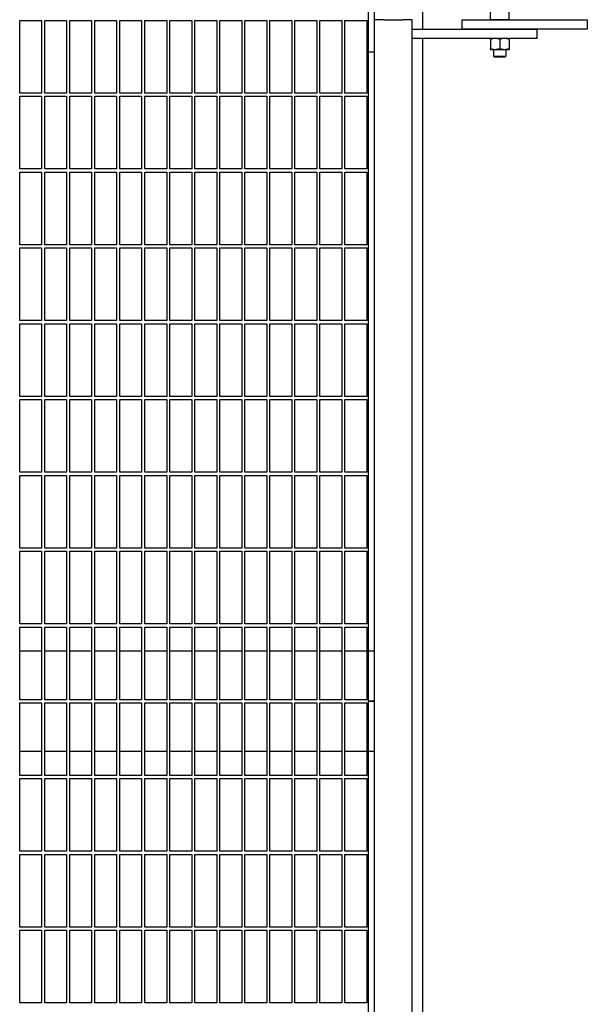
# Model space of a CAD drawing. Header units: inches. Extents: x 5 to 1128, y -85 to 748.
# Tile 677 of 689: x 796 to 818, y 594 to 633. Entities that reach past the tile are written whole.
import ezdxf

# ---------------------------------------------------------------- set-up
doc = ezdxf.new("R2010")
doc.units = ezdxf.units.IN
doc.header["$LTSCALE"] = 32
doc.header["$MEASUREMENT"] = 0
doc.layers.add('Visible (ANSI)', color=7, linetype='Continuous', lineweight=30)

msp = doc.modelspace()

# ---------------------------------------------------------------- linework, layer by layer
at = {"layer": 'Visible (ANSI)'}
for p, q in [((811.78063, 632.98478), (811.78063, 636.35978)), ((809.61063, 632.0653), (809.61063, 636.0653)), ((809.86063, 633.35978), (809.86063, 634.5653)), ((814.48563, 633.35978), (814.48563, 633.69029)), ((815.23563, 633.35978), (815.23563, 633.69029)), ((795.67313, 630.42228), (795.67313, 633.32853)), ((795.67313, 633.32853), (796.54813, 633.32853)), ((796.54813, 633.32853), (796.54813, 630.42228)), ((796.67313, 630.42228), (796.67313, 633.32853)), ((796.67313, 633.32853), (797.54813, 633.32853)), ((797.54813, 633.32853), (797.54813, 630.42228)), ((797.67313, 630.42228), (797.67313, 633.32853)), ((797.67313, 633.32853), (798.54813, 633.32853)), ((798.54813, 633.32853), (798.54813, 630.42228)), ((798.67313, 630.42228), (798.67313, 633.32853)), ((798.67313, 633.32853), (799.54813, 633.32853)), ((799.54813, 633.32853), (799.54813, 630.42228)), ((799.67313, 630.42228), (799.67313, 633.32853)), ((799.67313, 633.32853), (800.54813, 633.32853)), ((800.54813, 633.32853), (800.54813, 630.42228)), ((800.67313, 630.42228), (800.67313, 633.32853)), ((800.67313, 633.32853), (801.54813, 633.32853)), ((801.54813, 633.32853), (801.54813, 630.42228)), ((801.67313, 630.42228), (801.67313, 633.32853)), ((801.67313, 633.32853), (802.54813, 633.32853)), ((802.54813, 633.32853), (802.54813, 630.42228)), ((802.67313, 630.42228), (802.67313, 633.32853)), ((802.67313, 633.32853), (803.54813, 633.32853)), ((803.54813, 633.32853), (803.54813, 630.42228)), ((803.67313, 630.42228), (803.67313, 633.32853)), ((803.67313, 633.32853), (804.54813, 633.32853)), ((804.54813, 633.32853), (804.54813, 630.42228)), ((804.67313, 630.42228), (804.67313, 633.32853)), ((804.67313, 633.32853), (805.54813, 633.32853)), ((805.54813, 633.32853), (805.54813, 630.42228)), ((805.67313, 630.42228), (805.67313, 633.32853)), ((805.67313, 633.32853), (806.54813, 633.32853)), ((806.54813, 633.32853), (806.54813, 630.42228)), ((806.67313, 630.42228), (806.67313, 633.32853)), ((806.67313, 633.32853), (807.54813, 633.32853)), ((807.54813, 633.32853), (807.54813, 630.42228)), ((807.67313, 630.42228), (807.67313, 633.32853)), ((807.67313, 633.32853), (808.54813, 633.32853)), ((808.54813, 633.32853), (808.54813, 630.42228)), ((808.67313, 630.42228), (808.67313, 633.32853)), ((808.67313, 633.32853), (809.54813, 633.32853)), ((809.54813, 633.32853), (809.54813, 630.42228)), ((809.86063, 554.85978), (809.86063, 633.35978)), ((810.23563, 633.35978), (809.86063, 633.35978)), ((810.23563, 633.35978), (810.98563, 633.35978)), ((811.36063, 633.35978), (810.98563, 633.35978)), ((811.36063, 632.98478), (811.36063, 633.35978)), ((813.36063, 633.35978), (818.36063, 633.35978)), ((813.36063, 632.98478), (813.36063, 633.35978)), ((814.67313, 633.35978), (814.48563, 633.35978)), ((814.48563, 633.35978), (814.48563, 633.35978)), ((814.86063, 633.35978), (814.67313, 633.35978)), ((815.04813, 633.35978), (814.86063, 633.35978)), ((815.23563, 633.35978), (815.04813, 633.35978)), ((815.23563, 633.35978), (815.23563, 633.35978)), ((818.36063, 633.35978), (818.36063, 632.98478)), ((811.36063, 632.98478), (816.36063, 632.98478)), ((811.36063, 632.60978), (811.36063, 632.98478)), ((818.36063, 632.98478), (813.36063, 632.98478)), ((816.36063, 632.60978), (816.36063, 632.98478)), ((816.36063, 632.60978), (811.36063, 632.60978)), ((811.36063, 554.85978), (811.36063, 632.60978)), ((811.78063, 554.85978), (811.78063, 632.60978)), ((814.48563, 632.57629), (814.48563, 632.20527)), ((814.86063, 632.57629), (814.86063, 632.20527)), ((815.23563, 632.57629), (815.23563, 632.20527)), ((809.61063, 555.10978), (809.61063, 632.0653)), ((809.86063, 632.0653), (809.61063, 632.0653)), ((814.48563, 632.17178), (814.67313, 632.17178)), ((814.61063, 632.17178), (814.61063, 631.90555)), ((814.61063, 631.90555), (815.11063, 631.90555)), ((814.65782, 631.85978), (814.61063, 631.90555)), ((815.06344, 631.85978), (814.65782, 631.85978)), ((814.67313, 632.17178), (815.04813, 632.17178)), ((815.04813, 632.17178), (815.23563, 632.17178)), ((815.06344, 631.85978), (815.11063, 631.90555)), ((815.11063, 632.17178), (815.11063, 631.90555)), ((796.54813, 630.42228), (795.67313, 630.42228)), ((795.67313, 627.39103), (795.67313, 630.29728)), ((795.67313, 630.29728), (796.54813, 630.29728)), ((796.54813, 630.29728), (796.54813, 627.39103)), ((797.54813, 630.42228), (796.67313, 630.42228)), ((796.67313, 627.39103), (796.67313, 630.29728)), ((796.67313, 630.29728), (797.54813, 630.29728)), ((797.54813, 630.29728), (797.54813, 627.39103)), ((798.54813, 630.42228), (797.67313, 630.42228)), ((797.67313, 627.39103), (797.67313, 630.29728)), ((797.67313, 630.29728), (798.54813, 630.29728)), ((798.54813, 630.29728), (798.54813, 627.39103)), ((799.54813, 630.42228), (798.67313, 630.42228)), ((798.67313, 627.39103), (798.67313, 630.29728)), ((798.67313, 630.29728), (799.54813, 630.29728)), ((799.54813, 630.29728), (799.54813, 627.39103)), ((800.54813, 630.42228), (799.67313, 630.42228)), ((799.67313, 627.39103), (799.67313, 630.29728)), ((799.67313, 630.29728), (800.54813, 630.29728)), ((800.54813, 630.29728), (800.54813, 627.39103)), ((801.54813, 630.42228), (800.67313, 630.42228)), ((800.67313, 627.39103), (800.67313, 630.29728)), ((800.67313, 630.29728), (801.54813, 630.29728)), ((801.54813, 630.29728), (801.54813, 627.39103)), ((802.54813, 630.42228), (801.67313, 630.42228)), ((801.67313, 627.39103), (801.67313, 630.29728)), ((801.67313, 630.29728), (802.54813, 630.29728)), ((802.54813, 630.29728), (802.54813, 627.39103)), ((803.54813, 630.42228), (802.67313, 630.42228)), ((802.67313, 627.39103), (802.67313, 630.29728)), ((802.67313, 630.29728), (803.54813, 630.29728)), ((803.54813, 630.29728), (803.54813, 627.39103)), ((804.54813, 630.42228), (803.67313, 630.42228)), ((803.67313, 627.39103), (803.67313, 630.29728)), ((803.67313, 630.29728), (804.54813, 630.29728)), ((804.54813, 630.29728), (804.54813, 627.39103)), ((805.54813, 630.42228), (804.67313, 630.42228)), ((804.67313, 627.39103), (804.67313, 630.29728)), ((804.67313, 630.29728), (805.54813, 630.29728)), ((805.54813, 630.29728), (805.54813, 627.39103)), ((806.54813, 630.42228), (805.67313, 630.42228)), ((805.67313, 627.39103), (805.67313, 630.29728)), ((805.67313, 630.29728), (806.54813, 630.29728)), ((806.54813, 630.29728), (806.54813, 627.39103)), ((807.54813, 630.42228), (806.67313, 630.42228)), ((806.67313, 627.39103), (806.67313, 630.29728)), ((806.67313, 630.29728), (807.54813, 630.29728)), ((807.54813, 630.29728), (807.54813, 627.39103)), ((808.54813, 630.42228), (807.67313, 630.42228)), ((807.67313, 627.39103), (807.67313, 630.29728)), ((807.67313, 630.29728), (808.54813, 630.29728)), ((808.54813, 630.29728), (808.54813, 627.39103)), ((809.54813, 630.42228), (808.67313, 630.42228)), ((808.67313, 627.39103), (808.67313, 630.29728)), ((808.67313, 630.29728), (809.54813, 630.29728)), ((809.54813, 630.29728), (809.54813, 627.39103)), ((796.54813, 627.39103), (795.67313, 627.39103)), ((795.67313, 624.35978), (795.67313, 627.26603)), ((795.67313, 627.26603), (796.54813, 627.26603)), ((796.54813, 627.26603), (796.54813, 624.35978)), ((797.54813, 627.39103), (796.67313, 627.39103)), ((796.67313, 624.35978), (796.67313, 627.26603)), ((796.67313, 627.26603), (797.54813, 627.26603)), ((797.54813, 627.26603), (797.54813, 624.35978)), ((798.54813, 627.39103), (797.67313, 627.39103)), ((797.67313, 624.35978), (797.67313, 627.26603)), ((797.67313, 627.26603), (798.54813, 627.26603)), ((798.54813, 627.26603), (798.54813, 624.35978)), ((799.54813, 627.39103), (798.67313, 627.39103)), ((798.67313, 624.35978), (798.67313, 627.26603)), ((798.67313, 627.26603), (799.54813, 627.26603)), ((799.54813, 627.26603), (799.54813, 624.35978)), ((800.54813, 627.39103), (799.67313, 627.39103)), ((799.67313, 624.35978), (799.67313, 627.26603)), ((799.67313, 627.26603), (800.54813, 627.26603)), ((800.54813, 627.26603), (800.54813, 624.35978)), ((801.54813, 627.39103), (800.67313, 627.39103)), ((800.67313, 624.35978), (800.67313, 627.26603)), ((800.67313, 627.26603), (801.54813, 627.26603)), ((801.54813, 627.26603), (801.54813, 624.35978)), ((802.54813, 627.39103), (801.67313, 627.39103)), ((801.67313, 624.35978), (801.67313, 627.26603)), ((801.67313, 627.26603), (802.54813, 627.26603)), ((802.54813, 627.26603), (802.54813, 624.35978)), ((803.54813, 627.39103), (802.67313, 627.39103)), ((802.67313, 624.35978), (802.67313, 627.26603)), ((802.67313, 627.26603), (803.54813, 627.26603)), ((803.54813, 627.26603), (803.54813, 624.35978)), ((804.54813, 627.39103), (803.67313, 627.39103)), ((803.67313, 624.35978), (803.67313, 627.26603)), ((803.67313, 627.26603), (804.54813, 627.26603)), ((804.54813, 627.26603), (804.54813, 624.35978)), ((805.54813, 627.39103), (804.67313, 627.39103)), ((804.67313, 624.35978), (804.67313, 627.26603)), ((804.67313, 627.26603), (805.54813, 627.26603)), ((805.54813, 627.26603), (805.54813, 624.35978)), ((806.54813, 627.39103), (805.67313, 627.39103)), ((805.67313, 624.35978), (805.67313, 627.26603)), ((805.67313, 627.26603), (806.54813, 627.26603)), ((806.54813, 627.26603), (806.54813, 624.35978)), ((807.54813, 627.39103), (806.67313, 627.39103)), ((806.67313, 624.35978), (806.67313, 627.26603)), ((806.67313, 627.26603), (807.54813, 627.26603)), ((807.54813, 627.26603), (807.54813, 624.35978)), ((808.54813, 627.39103), (807.67313, 627.39103)), ((807.67313, 624.35978), (807.67313, 627.26603)), ((807.67313, 627.26603), (808.54813, 627.26603)), ((808.54813, 627.26603), (808.54813, 624.35978)), ((809.54813, 627.39103), (808.67313, 627.39103)), ((808.67313, 624.35978), (808.67313, 627.26603)), ((808.67313, 627.26603), (809.54813, 627.26603)), ((809.54813, 627.26603), (809.54813, 624.35978)), ((796.54813, 624.35978), (795.67313, 624.35978)), ((797.54813, 624.35978), (796.67313, 624.35978)), ((798.54813, 624.35978), (797.67313, 624.35978)), ((799.54813, 624.35978), (798.67313, 624.35978)), ((800.54813, 624.35978), (799.67313, 624.35978)), ((801.54813, 624.35978), (800.67313, 624.35978)), ((802.54813, 624.35978), (801.67313, 624.35978)), ((803.54813, 624.35978), (802.67313, 624.35978)), ((804.54813, 624.35978), (803.67313, 624.35978)), ((805.54813, 624.35978), (804.67313, 624.35978)), ((806.54813, 624.35978), (805.67313, 624.35978)), ((807.54813, 624.35978), (806.67313, 624.35978)), ((808.54813, 624.35978), (807.67313, 624.35978)), ((809.54813, 624.35978), (808.67313, 624.35978)), ((795.67313, 621.32853), (795.67313, 624.23478)), ((795.67313, 624.23478), (796.54813, 624.23478)), ((796.54813, 624.23478), (796.54813, 621.32853)), ((796.67313, 621.32853), (796.67313, 624.23478)), ((796.67313, 624.23478), (797.54813, 624.23478)), ((797.54813, 624.23478), (797.54813, 621.32853)), ((797.67313, 621.32853), (797.67313, 624.23478)), ((797.67313, 624.23478), (798.54813, 624.23478)), ((798.54813, 624.23478), (798.54813, 621.32853)), ((798.67313, 621.32853), (798.67313, 624.23478)), ((798.67313, 624.23478), (799.54813, 624.23478)), ((799.54813, 624.23478), (799.54813, 621.32853)), ((799.67313, 621.32853), (799.67313, 624.23478)), ((799.67313, 624.23478), (800.54813, 624.23478)), ((800.54813, 624.23478), (800.54813, 621.32853)), ((800.67313, 621.32853), (800.67313, 624.23478)), ((800.67313, 624.23478), (801.54813, 624.23478)), ((801.54813, 624.23478), (801.54813, 621.32853)), ((801.67313, 621.32853), (801.67313, 624.23478)), ((801.67313, 624.23478), (802.54813, 624.23478)), ((802.54813, 624.23478), (802.54813, 621.32853)), ((802.67313, 621.32853), (802.67313, 624.23478)), ((802.67313, 624.23478), (803.54813, 624.23478)), ((803.54813, 624.23478), (803.54813, 621.32853)), ((803.67313, 621.32853), (803.67313, 624.23478)), ((803.67313, 624.23478), (804.54813, 624.23478)), ((804.54813, 624.23478), (804.54813, 621.32853)), ((804.67313, 621.32853), (804.67313, 624.23478)), ((804.67313, 624.23478), (805.54813, 624.23478)), ((805.54813, 624.23478), (805.54813, 621.32853)), ((805.67313, 621.32853), (805.67313, 624.23478)), ((805.67313, 624.23478), (806.54813, 624.23478)), ((806.54813, 624.23478), (806.54813, 621.32853)), ((806.67313, 621.32853), (806.67313, 624.23478)), ((806.67313, 624.23478), (807.54813, 624.23478)), ((807.54813, 624.23478), (807.54813, 621.32853)), ((807.67313, 621.32853), (807.67313, 624.23478)), ((807.67313, 624.23478), (808.54813, 624.23478)), ((808.54813, 624.23478), (808.54813, 621.32853)), ((808.67313, 621.32853), (808.67313, 624.23478)), ((808.67313, 624.23478), (809.54813, 624.23478)), ((809.54813, 624.23478), (809.54813, 621.32853)), ((796.54813, 621.32853), (795.67313, 621.32853)), ((795.67313, 618.29728), (795.67313, 621.20353)), ((795.67313, 621.20353), (796.54813, 621.20353)), ((796.54813, 621.20353), (796.54813, 618.29728)), ((797.54813, 621.32853), (796.67313, 621.32853)), ((796.67313, 618.29728), (796.67313, 621.20353)), ((796.67313, 621.20353), (797.54813, 621.20353)), ((797.54813, 621.20353), (797.54813, 618.29728)), ((798.54813, 621.32853), (797.67313, 621.32853)), ((797.67313, 618.29728), (797.67313, 621.20353)), ((797.67313, 621.20353), (798.54813, 621.20353)), ((798.54813, 621.20353), (798.54813, 618.29728)), ((799.54813, 621.32853), (798.67313, 621.32853)), ((798.67313, 618.29728), (798.67313, 621.20353)), ((798.67313, 621.20353), (799.54813, 621.20353)), ((799.54813, 621.20353), (799.54813, 618.29728)), ((800.54813, 621.32853), (799.67313, 621.32853)), ((799.67313, 618.29728), (799.67313, 621.20353)), ((799.67313, 621.20353), (800.54813, 621.20353)), ((800.54813, 621.20353), (800.54813, 618.29728)), ((801.54813, 621.32853), (800.67313, 621.32853)), ((800.67313, 618.29728), (800.67313, 621.20353)), ((800.67313, 621.20353), (801.54813, 621.20353)), ((801.54813, 621.20353), (801.54813, 618.29728)), ((802.54813, 621.32853), (801.67313, 621.32853)), ((801.67313, 618.29728), (801.67313, 621.20353)), ((801.67313, 621.20353), (802.54813, 621.20353)), ((802.54813, 621.20353), (802.54813, 618.29728)), ((803.54813, 621.32853), (802.67313, 621.32853)), ((802.67313, 618.29728), (802.67313, 621.20353)), ((802.67313, 621.20353), (803.54813, 621.20353)), ((803.54813, 621.20353), (803.54813, 618.29728)), ((804.54813, 621.32853), (803.67313, 621.32853)), ((803.67313, 618.29728), (803.67313, 621.20353)), ((803.67313, 621.20353), (804.54813, 621.20353)), ((804.54813, 621.20353), (804.54813, 618.29728)), ((805.54813, 621.32853), (804.67313, 621.32853)), ((804.67313, 618.29728), (804.67313, 621.20353)), ((804.67313, 621.20353), (805.54813, 621.20353)), ((805.54813, 621.20353), (805.54813, 618.29728)), ((806.54813, 621.32853), (805.67313, 621.32853)), ((805.67313, 618.29728), (805.67313, 621.20353)), ((805.67313, 621.20353), (806.54813, 621.20353)), ((806.54813, 621.20353), (806.54813, 618.29728)), ((807.54813, 621.32853), (806.67313, 621.32853)), ((806.67313, 618.29728), (806.67313, 621.20353)), ((806.67313, 621.20353), (807.54813, 621.20353)), ((807.54813, 621.20353), (807.54813, 618.29728)), ((808.54813, 621.32853), (807.67313, 621.32853)), ((807.67313, 618.29728), (807.67313, 621.20353)), ((807.67313, 621.20353), (808.54813, 621.20353)), ((808.54813, 621.20353), (808.54813, 618.29728)), ((809.54813, 621.32853), (808.67313, 621.32853)), ((808.67313, 618.29728), (808.67313, 621.20353)), ((808.67313, 621.20353), (809.54813, 621.20353)), ((809.54813, 621.20353), (809.54813, 618.29728)), ((796.54813, 618.29728), (795.67313, 618.29728)), ((795.67313, 615.26603), (795.67313, 618.17228)), ((795.67313, 618.17228), (796.54813, 618.17228)), ((796.54813, 618.17228), (796.54813, 615.26603)), ((797.54813, 618.29728), (796.67313, 618.29728)), ((796.67313, 615.26603), (796.67313, 618.17228)), ((796.67313, 618.17228), (797.54813, 618.17228)), ((797.54813, 618.17228), (797.54813, 615.26603)), ((798.54813, 618.29728), (797.67313, 618.29728)), ((797.67313, 615.26603), (797.67313, 618.17228)), ((797.67313, 618.17228), (798.54813, 618.17228)), ((798.54813, 618.17228), (798.54813, 615.26603)), ((799.54813, 618.29728), (798.67313, 618.29728)), ((798.67313, 615.26603), (798.67313, 618.17228)), ((798.67313, 618.17228), (799.54813, 618.17228)), ((799.54813, 618.17228), (799.54813, 615.26603)), ((800.54813, 618.29728), (799.67313, 618.29728)), ((799.67313, 615.26603), (799.67313, 618.17228)), ((799.67313, 618.17228), (800.54813, 618.17228)), ((800.54813, 618.17228), (800.54813, 615.26603)), ((801.54813, 618.29728), (800.67313, 618.29728)), ((800.67313, 615.26603), (800.67313, 618.17228)), ((800.67313, 618.17228), (801.54813, 618.17228)), ((801.54813, 618.17228), (801.54813, 615.26603)), ((802.54813, 618.29728), (801.67313, 618.29728)), ((801.67313, 615.26603), (801.67313, 618.17228)), ((801.67313, 618.17228), (802.54813, 618.17228)), ((802.54813, 618.17228), (802.54813, 615.26603)), ((803.54813, 618.29728), (802.67313, 618.29728)), ((802.67313, 615.26603), (802.67313, 618.17228)), ((802.67313, 618.17228), (803.54813, 618.17228)), ((803.54813, 618.17228), (803.54813, 615.26603)), ((804.54813, 618.29728), (803.67313, 618.29728)), ((803.67313, 615.26603), (803.67313, 618.17228)), ((803.67313, 618.17228), (804.54813, 618.17228)), ((804.54813, 618.17228), (804.54813, 615.26603)), ((805.54813, 618.29728), (804.67313, 618.29728)), ((804.67313, 615.26603), (804.67313, 618.17228)), ((804.67313, 618.17228), (805.54813, 618.17228)), ((805.54813, 618.17228), (805.54813, 615.26603)), ((806.54813, 618.29728), (805.67313, 618.29728)), ((805.67313, 615.26603), (805.67313, 618.17228)), ((805.67313, 618.17228), (806.54813, 618.17228)), ((806.54813, 618.17228), (806.54813, 615.26603)), ((807.54813, 618.29728), (806.67313, 618.29728)), ((806.67313, 615.26603), (806.67313, 618.17228)), ((806.67313, 618.17228), (807.54813, 618.17228)), ((807.54813, 618.17228), (807.54813, 615.26603)), ((808.54813, 618.29728), (807.67313, 618.29728)), ((807.67313, 615.26603), (807.67313, 618.17228)), ((807.67313, 618.17228), (808.54813, 618.17228)), ((808.54813, 618.17228), (808.54813, 615.26603)), ((809.54813, 618.29728), (808.67313, 618.29728)), ((808.67313, 615.26603), (808.67313, 618.17228)), ((808.67313, 618.17228), (809.54813, 618.17228)), ((809.54813, 618.17228), (809.54813, 615.26603)), ((796.54813, 615.26603), (795.67313, 615.26603)), ((795.67313, 612.23478), (795.67313, 615.14103)), ((795.67313, 615.14103), (796.54813, 615.14103)), ((796.54813, 615.14103), (796.54813, 612.23478)), ((797.54813, 615.26603), (796.67313, 615.26603)), ((796.67313, 612.23478), (796.67313, 615.14103)), ((796.67313, 615.14103), (797.54813, 615.14103)), ((797.54813, 615.14103), (797.54813, 612.23478)), ((798.54813, 615.26603), (797.67313, 615.26603)), ((797.67313, 612.23478), (797.67313, 615.14103)), ((797.67313, 615.14103), (798.54813, 615.14103)), ((798.54813, 615.14103), (798.54813, 612.23478)), ((799.54813, 615.26603), (798.67313, 615.26603)), ((798.67313, 612.23478), (798.67313, 615.14103)), ((798.67313, 615.14103), (799.54813, 615.14103)), ((799.54813, 615.14103), (799.54813, 612.23478)), ((800.54813, 615.26603), (799.67313, 615.26603)), ((799.67313, 612.23478), (799.67313, 615.14103)), ((799.67313, 615.14103), (800.54813, 615.14103)), ((800.54813, 615.14103), (800.54813, 612.23478)), ((801.54813, 615.26603), (800.67313, 615.26603)), ((800.67313, 612.23478), (800.67313, 615.14103)), ((800.67313, 615.14103), (801.54813, 615.14103)), ((801.54813, 615.14103), (801.54813, 612.23478)), ((802.54813, 615.26603), (801.67313, 615.26603)), ((801.67313, 612.23478), (801.67313, 615.14103)), ((801.67313, 615.14103), (802.54813, 615.14103)), ((802.54813, 615.14103), (802.54813, 612.23478)), ((803.54813, 615.26603), (802.67313, 615.26603)), ((802.67313, 612.23478), (802.67313, 615.14103)), ((802.67313, 615.14103), (803.54813, 615.14103)), ((803.54813, 615.14103), (803.54813, 612.23478)), ((804.54813, 615.26603), (803.67313, 615.26603)), ((803.67313, 612.23478), (803.67313, 615.14103)), ((803.67313, 615.14103), (804.54813, 615.14103)), ((804.54813, 615.14103), (804.54813, 612.23478)), ((805.54813, 615.26603), (804.67313, 615.26603)), ((804.67313, 612.23478), (804.67313, 615.14103)), ((804.67313, 615.14103), (805.54813, 615.14103)), ((805.54813, 615.14103), (805.54813, 612.23478)), ((806.54813, 615.26603), (805.67313, 615.26603)), ((805.67313, 612.23478), (805.67313, 615.14103)), ((805.67313, 615.14103), (806.54813, 615.14103)), ((806.54813, 615.14103), (806.54813, 612.23478)), ((807.54813, 615.26603), (806.67313, 615.26603)), ((806.67313, 612.23478), (806.67313, 615.14103)), ((806.67313, 615.14103), (807.54813, 615.14103)), ((807.54813, 615.14103), (807.54813, 612.23478)), ((808.54813, 615.26603), (807.67313, 615.26603)), ((807.67313, 612.23478), (807.67313, 615.14103)), ((807.67313, 615.14103), (808.54813, 615.14103)), ((808.54813, 615.14103), (808.54813, 612.23478)), ((809.54813, 615.26603), (808.67313, 615.26603)), ((808.67313, 612.23478), (808.67313, 615.14103)), ((808.67313, 615.14103), (809.54813, 615.14103)), ((809.54813, 615.14103), (809.54813, 612.23478)), ((796.54813, 612.23478), (795.67313, 612.23478)), ((797.54813, 612.23478), (796.67313, 612.23478)), ((798.54813, 612.23478), (797.67313, 612.23478)), ((799.54813, 612.23478), (798.67313, 612.23478)), ((800.54813, 612.23478), (799.67313, 612.23478)), ((801.54813, 612.23478), (800.67313, 612.23478)), ((802.54813, 612.23478), (801.67313, 612.23478)), ((803.54813, 612.23478), (802.67313, 612.23478)), ((804.54813, 612.23478), (803.67313, 612.23478)), ((805.54813, 612.23478), (804.67313, 612.23478)), ((806.54813, 612.23478), (805.67313, 612.23478)), ((807.54813, 612.23478), (806.67313, 612.23478)), ((808.54813, 612.23478), (807.67313, 612.23478)), ((809.54813, 612.23478), (808.67313, 612.23478)), ((795.67313, 609.20353), (795.67313, 612.10978)), ((795.67313, 612.10978), (796.54813, 612.10978)), ((796.54813, 612.10978), (796.54813, 609.20353)), ((796.67313, 609.20353), (796.67313, 612.10978)), ((796.67313, 612.10978), (797.54813, 612.10978)), ((797.54813, 612.10978), (797.54813, 609.20353)), ((797.67313, 609.20353), (797.67313, 612.10978)), ((797.67313, 612.10978), (798.54813, 612.10978)), ((798.54813, 612.10978), (798.54813, 609.20353)), ((798.67313, 609.20353), (798.67313, 612.10978)), ((798.67313, 612.10978), (799.54813, 612.10978)), ((799.54813, 612.10978), (799.54813, 609.20353)), ((799.67313, 609.20353), (799.67313, 612.10978)), ((799.67313, 612.10978), (800.54813, 612.10978)), ((800.54813, 612.10978), (800.54813, 609.20353)), ((800.67313, 609.20353), (800.67313, 612.10978)), ((800.67313, 612.10978), (801.54813, 612.10978)), ((801.54813, 612.10978), (801.54813, 609.20353)), ((801.67313, 609.20353), (801.67313, 612.10978)), ((801.67313, 612.10978), (802.54813, 612.10978)), ((802.54813, 612.10978), (802.54813, 609.20353)), ((802.67313, 609.20353), (802.67313, 612.10978)), ((802.67313, 612.10978), (803.54813, 612.10978)), ((803.54813, 612.10978), (803.54813, 609.20353)), ((803.67313, 609.20353), (803.67313, 612.10978)), ((803.67313, 612.10978), (804.54813, 612.10978)), ((804.54813, 612.10978), (804.54813, 609.20353)), ((804.67313, 609.20353), (804.67313, 612.10978)), ((804.67313, 612.10978), (805.54813, 612.10978)), ((805.54813, 612.10978), (805.54813, 609.20353)), ((805.67313, 609.20353), (805.67313, 612.10978)), ((805.67313, 612.10978), (806.54813, 612.10978)), ((806.54813, 612.10978), (806.54813, 609.20353)), ((806.67313, 609.20353), (806.67313, 612.10978)), ((806.67313, 612.10978), (807.54813, 612.10978)), ((807.54813, 612.10978), (807.54813, 609.20353)), ((807.67313, 609.20353), (807.67313, 612.10978)), ((807.67313, 612.10978), (808.54813, 612.10978)), ((808.54813, 612.10978), (808.54813, 609.20353)), ((808.67313, 609.20353), (808.67313, 612.10978)), ((808.67313, 612.10978), (809.54813, 612.10978)), ((809.54813, 612.10978), (809.54813, 609.20353)), ((796.54813, 609.20353), (795.67313, 609.20353)), ((795.67313, 606.17228), (795.67313, 609.07853)), ((795.67313, 609.07853), (796.54813, 609.07853)), ((796.54813, 609.07853), (796.54813, 606.17228)), ((797.54813, 609.20353), (796.67313, 609.20353)), ((796.67313, 606.17228), (796.67313, 609.07853)), ((796.67313, 609.07853), (797.54813, 609.07853)), ((797.54813, 609.07853), (797.54813, 606.17228)), ((798.54813, 609.20353), (797.67313, 609.20353)), ((797.67313, 606.17228), (797.67313, 609.07853)), ((797.67313, 609.07853), (798.54813, 609.07853)), ((798.54813, 609.07853), (798.54813, 606.17228)), ((799.54813, 609.20353), (798.67313, 609.20353)), ((798.67313, 606.17228), (798.67313, 609.07853)), ((798.67313, 609.07853), (799.54813, 609.07853)), ((799.54813, 609.07853), (799.54813, 606.17228)), ((800.54813, 609.20353), (799.67313, 609.20353)), ((799.67313, 606.17228), (799.67313, 609.07853)), ((799.67313, 609.07853), (800.54813, 609.07853)), ((800.54813, 609.07853), (800.54813, 606.17228)), ((801.54813, 609.20353), (800.67313, 609.20353)), ((800.67313, 606.17228), (800.67313, 609.07853)), ((800.67313, 609.07853), (801.54813, 609.07853)), ((801.54813, 609.07853), (801.54813, 606.17228)), ((802.54813, 609.20353), (801.67313, 609.20353)), ((801.67313, 606.17228), (801.67313, 609.07853)), ((801.67313, 609.07853), (802.54813, 609.07853)), ((802.54813, 609.07853), (802.54813, 606.17228)), ((803.54813, 609.20353), (802.67313, 609.20353)), ((802.67313, 606.17228), (802.67313, 609.07853)), ((802.67313, 609.07853), (803.54813, 609.07853)), ((803.54813, 609.07853), (803.54813, 606.17228)), ((804.54813, 609.20353), (803.67313, 609.20353)), ((803.67313, 606.17228), (803.67313, 609.07853)), ((803.67313, 609.07853), (804.54813, 609.07853)), ((804.54813, 609.07853), (804.54813, 606.17228)), ((805.54813, 609.20353), (804.67313, 609.20353)), ((804.67313, 606.17228), (804.67313, 609.07853)), ((804.67313, 609.07853), (805.54813, 609.07853)), ((805.54813, 609.07853), (805.54813, 606.17228)), ((806.54813, 609.20353), (805.67313, 609.20353)), ((805.67313, 606.17228), (805.67313, 609.07853)), ((805.67313, 609.07853), (806.54813, 609.07853)), ((806.54813, 609.07853), (806.54813, 606.17228)), ((807.54813, 609.20353), (806.67313, 609.20353)), ((806.67313, 606.17228), (806.67313, 609.07853)), ((806.67313, 609.07853), (807.54813, 609.07853)), ((807.54813, 609.07853), (807.54813, 606.17228)), ((808.54813, 609.20353), (807.67313, 609.20353)), ((807.67313, 606.17228), (807.67313, 609.07853)), ((807.67313, 609.07853), (808.54813, 609.07853)), ((808.54813, 609.07853), (808.54813, 606.17228)), ((809.54813, 609.20353), (808.67313, 609.20353)), ((808.67313, 606.17228), (808.67313, 609.07853)), ((808.67313, 609.07853), (809.54813, 609.07853)), ((809.54813, 609.07853), (809.54813, 606.17228)), ((796.54813, 608.10978), (795.67313, 608.10978)), ((797.54813, 608.10978), (796.67313, 608.10978)), ((798.54813, 608.10978), (797.67313, 608.10978)), ((799.54813, 608.10978), (798.67313, 608.10978)), ((800.54813, 608.10978), (799.67313, 608.10978)), ((801.54813, 608.10978), (800.67313, 608.10978)), ((802.54813, 608.10978), (801.67313, 608.10978)), ((803.54813, 608.10978), (802.67313, 608.10978)), ((804.54813, 608.10978), (803.67313, 608.10978)), ((805.54813, 608.10978), (804.67313, 608.10978)), ((806.54813, 608.10978), (805.67313, 608.10978)), ((807.54813, 608.10978), (806.67313, 608.10978)), ((808.54813, 608.10978), (807.67313, 608.10978)), ((809.54813, 608.10978), (808.67313, 608.10978)), ((809.86063, 608.10978), (809.61063, 608.10978)), ((796.54813, 606.17228), (795.67313, 606.17228)), ((795.67313, 603.14103), (795.67313, 606.04728)), ((795.67313, 606.04728), (796.54813, 606.04728)), ((796.54813, 606.04728), (796.54813, 603.14103)), ((797.54813, 606.17228), (796.67313, 606.17228)), ((796.67313, 603.14103), (796.67313, 606.04728)), ((796.67313, 606.04728), (797.54813, 606.04728)), ((797.54813, 606.04728), (797.54813, 603.14103)), ((798.54813, 606.17228), (797.67313, 606.17228)), ((797.67313, 603.14103), (797.67313, 606.04728)), ((797.67313, 606.04728), (798.54813, 606.04728)), ((798.54813, 606.04728), (798.54813, 603.14103)), ((799.54813, 606.17228), (798.67313, 606.17228)), ((798.67313, 603.14103), (798.67313, 606.04728)), ((798.67313, 606.04728), (799.54813, 606.04728)), ((799.54813, 606.04728), (799.54813, 603.14103)), ((800.54813, 606.17228), (799.67313, 606.17228)), ((799.67313, 603.14103), (799.67313, 606.04728)), ((799.67313, 606.04728), (800.54813, 606.04728)), ((800.54813, 606.04728), (800.54813, 603.14103)), ((801.54813, 606.17228), (800.67313, 606.17228)), ((800.67313, 603.14103), (800.67313, 606.04728)), ((800.67313, 606.04728), (801.54813, 606.04728)), ((801.54813, 606.04728), (801.54813, 603.14103)), ((802.54813, 606.17228), (801.67313, 606.17228)), ((801.67313, 603.14103), (801.67313, 606.04728)), ((801.67313, 606.04728), (802.54813, 606.04728)), ((802.54813, 606.04728), (802.54813, 603.14103)), ((803.54813, 606.17228), (802.67313, 606.17228)), ((802.67313, 603.14103), (802.67313, 606.04728)), ((802.67313, 606.04728), (803.54813, 606.04728)), ((803.54813, 606.04728), (803.54813, 603.14103)), ((804.54813, 606.17228), (803.67313, 606.17228)), ((803.67313, 603.14103), (803.67313, 606.04728)), ((803.67313, 606.04728), (804.54813, 606.04728)), ((804.54813, 606.04728), (804.54813, 603.14103)), ((805.54813, 606.17228), (804.67313, 606.17228)), ((804.67313, 603.14103), (804.67313, 606.04728)), ((804.67313, 606.04728), (805.54813, 606.04728)), ((805.54813, 606.04728), (805.54813, 603.14103)), ((806.54813, 606.17228), (805.67313, 606.17228)), ((805.67313, 603.14103), (805.67313, 606.04728)), ((805.67313, 606.04728), (806.54813, 606.04728)), ((806.54813, 606.04728), (806.54813, 603.14103)), ((807.54813, 606.17228), (806.67313, 606.17228)), ((806.67313, 603.14103), (806.67313, 606.04728)), ((806.67313, 606.04728), (807.54813, 606.04728)), ((807.54813, 606.04728), (807.54813, 603.14103)), ((808.54813, 606.17228), (807.67313, 606.17228)), ((807.67313, 603.14103), (807.67313, 606.04728)), ((807.67313, 606.04728), (808.54813, 606.04728)), ((808.54813, 606.04728), (808.54813, 603.14103)), ((809.54813, 606.17228), (808.67313, 606.17228)), ((808.67313, 603.14103), (808.67313, 606.04728)), ((808.67313, 606.04728), (809.54813, 606.04728)), ((809.54813, 606.04728), (809.54813, 603.14103)), ((809.86063, 606.10978), (809.61063, 606.10978)), ((809.61063, 606.10978), (809.86063, 606.10978)), ((795.67313, 604.10978), (796.54813, 604.10978)), ((796.67313, 604.10978), (797.54813, 604.10978)), ((797.67313, 604.10978), (798.54813, 604.10978)), ((798.67313, 604.10978), (799.54813, 604.10978)), ((799.67313, 604.10978), (800.54813, 604.10978)), ((800.67313, 604.10978), (801.54813, 604.10978)), ((801.67313, 604.10978), (802.54813, 604.10978)), ((802.67313, 604.10978), (803.54813, 604.10978)), ((803.67313, 604.10978), (804.54813, 604.10978)), ((804.67313, 604.10978), (805.54813, 604.10978)), ((805.67313, 604.10978), (806.54813, 604.10978)), ((806.67313, 604.10978), (807.54813, 604.10978)), ((807.67313, 604.10978), (808.54813, 604.10978)), ((808.67313, 604.10978), (809.54813, 604.10978)), ((809.61063, 604.10978), (809.86063, 604.10978)), ((796.54813, 603.14103), (795.67313, 603.14103)), ((797.54813, 603.14103), (796.67313, 603.14103)), ((798.54813, 603.14103), (797.67313, 603.14103)), ((799.54813, 603.14103), (798.67313, 603.14103)), ((800.54813, 603.14103), (799.67313, 603.14103)), ((801.54813, 603.14103), (800.67313, 603.14103)), ((802.54813, 603.14103), (801.67313, 603.14103)), ((803.54813, 603.14103), (802.67313, 603.14103)), ((804.54813, 603.14103), (803.67313, 603.14103)), ((805.54813, 603.14103), (804.67313, 603.14103)), ((806.54813, 603.14103), (805.67313, 603.14103)), ((807.54813, 603.14103), (806.67313, 603.14103)), ((808.54813, 603.14103), (807.67313, 603.14103)), ((809.54813, 603.14103), (808.67313, 603.14103)), ((795.67313, 600.10978), (795.67313, 603.01603)), ((795.67313, 603.01603), (796.54813, 603.01603)), ((796.54813, 603.01603), (796.54813, 600.10978)), ((796.67313, 600.10978), (796.67313, 603.01603)), ((796.67313, 603.01603), (797.54813, 603.01603)), ((797.54813, 603.01603), (797.54813, 600.10978)), ((797.67313, 600.10978), (797.67313, 603.01603)), ((797.67313, 603.01603), (798.54813, 603.01603)), ((798.54813, 603.01603), (798.54813, 600.10978)), ((798.67313, 600.10978), (798.67313, 603.01603)), ((798.67313, 603.01603), (799.54813, 603.01603)), ((799.54813, 603.01603), (799.54813, 600.10978)), ((799.67313, 600.10978), (799.67313, 603.01603)), ((799.67313, 603.01603), (800.54813, 603.01603)), ((800.54813, 603.01603), (800.54813, 600.10978)), ((800.67313, 600.10978), (800.67313, 603.01603)), ((800.67313, 603.01603), (801.54813, 603.01603)), ((801.54813, 603.01603), (801.54813, 600.10978)), ((801.67313, 600.10978), (801.67313, 603.01603)), ((801.67313, 603.01603), (802.54813, 603.01603)), ((802.54813, 603.01603), (802.54813, 600.10978)), ((802.67313, 600.10978), (802.67313, 603.01603)), ((802.67313, 603.01603), (803.54813, 603.01603)), ((803.54813, 603.01603), (803.54813, 600.10978)), ((803.67313, 600.10978), (803.67313, 603.01603)), ((803.67313, 603.01603), (804.54813, 603.01603)), ((804.54813, 603.01603), (804.54813, 600.10978)), ((804.67313, 600.10978), (804.67313, 603.01603)), ((804.67313, 603.01603), (805.54813, 603.01603)), ((805.54813, 603.01603), (805.54813, 600.10978)), ((805.67313, 600.10978), (805.67313, 603.01603)), ((805.67313, 603.01603), (806.54813, 603.01603)), ((806.54813, 603.01603), (806.54813, 600.10978)), ((806.67313, 600.10978), (806.67313, 603.01603)), ((806.67313, 603.01603), (807.54813, 603.01603)), ((807.54813, 603.01603), (807.54813, 600.10978)), ((807.67313, 600.10978), (807.67313, 603.01603)), ((807.67313, 603.01603), (808.54813, 603.01603)), ((808.54813, 603.01603), (808.54813, 600.10978)), ((808.67313, 600.10978), (808.67313, 603.01603)), ((808.67313, 603.01603), (809.54813, 603.01603)), ((809.54813, 603.01603), (809.54813, 600.10978)), ((796.54813, 600.10978), (795.67313, 600.10978)), ((795.67313, 597.07853), (795.67313, 599.98478)), ((795.67313, 599.98478), (796.54813, 599.98478)), ((796.54813, 599.98478), (796.54813, 597.07853)), ((797.54813, 600.10978), (796.67313, 600.10978)), ((796.67313, 597.07853), (796.67313, 599.98478)), ((796.67313, 599.98478), (797.54813, 599.98478)), ((797.54813, 599.98478), (797.54813, 597.07853)), ((798.54813, 600.10978), (797.67313, 600.10978)), ((797.67313, 597.07853), (797.67313, 599.98478)), ((797.67313, 599.98478), (798.54813, 599.98478)), ((798.54813, 599.98478), (798.54813, 597.07853)), ((799.54813, 600.10978), (798.67313, 600.10978)), ((798.67313, 597.07853), (798.67313, 599.98478)), ((798.67313, 599.98478), (799.54813, 599.98478)), ((799.54813, 599.98478), (799.54813, 597.07853)), ((800.54813, 600.10978), (799.67313, 600.10978)), ((799.67313, 597.07853), (799.67313, 599.98478)), ((799.67313, 599.98478), (800.54813, 599.98478)), ((800.54813, 599.98478), (800.54813, 597.07853)), ((801.54813, 600.10978), (800.67313, 600.10978)), ((800.67313, 597.07853), (800.67313, 599.98478)), ((800.67313, 599.98478), (801.54813, 599.98478)), ((801.54813, 599.98478), (801.54813, 597.07853)), ((802.54813, 600.10978), (801.67313, 600.10978)), ((801.67313, 597.07853), (801.67313, 599.98478)), ((801.67313, 599.98478), (802.54813, 599.98478)), ((802.54813, 599.98478), (802.54813, 597.07853)), ((803.54813, 600.10978), (802.67313, 600.10978)), ((802.67313, 597.07853), (802.67313, 599.98478)), ((802.67313, 599.98478), (803.54813, 599.98478)), ((803.54813, 599.98478), (803.54813, 597.07853)), ((804.54813, 600.10978), (803.67313, 600.10978)), ((803.67313, 597.07853), (803.67313, 599.98478)), ((803.67313, 599.98478), (804.54813, 599.98478)), ((804.54813, 599.98478), (804.54813, 597.07853)), ((805.54813, 600.10978), (804.67313, 600.10978)), ((804.67313, 597.07853), (804.67313, 599.98478)), ((804.67313, 599.98478), (805.54813, 599.98478)), ((805.54813, 599.98478), (805.54813, 597.07853)), ((806.54813, 600.10978), (805.67313, 600.10978)), ((805.67313, 597.07853), (805.67313, 599.98478)), ((805.67313, 599.98478), (806.54813, 599.98478)), ((806.54813, 599.98478), (806.54813, 597.07853)), ((807.54813, 600.10978), (806.67313, 600.10978)), ((806.67313, 597.07853), (806.67313, 599.98478)), ((806.67313, 599.98478), (807.54813, 599.98478)), ((807.54813, 599.98478), (807.54813, 597.07853)), ((808.54813, 600.10978), (807.67313, 600.10978)), ((807.67313, 597.07853), (807.67313, 599.98478)), ((807.67313, 599.98478), (808.54813, 599.98478)), ((808.54813, 599.98478), (808.54813, 597.07853)), ((809.54813, 600.10978), (808.67313, 600.10978)), ((808.67313, 597.07853), (808.67313, 599.98478)), ((808.67313, 599.98478), (809.54813, 599.98478)), ((809.54813, 599.98478), (809.54813, 597.07853)), ((796.54813, 597.07853), (795.67313, 597.07853)), ((795.67313, 594.04728), (795.67313, 596.95353)), ((795.67313, 596.95353), (796.54813, 596.95353)), ((796.54813, 596.95353), (796.54813, 594.04728)), ((797.54813, 597.07853), (796.67313, 597.07853)), ((796.67313, 594.04728), (796.67313, 596.95353)), ((796.67313, 596.95353), (797.54813, 596.95353)), ((797.54813, 596.95353), (797.54813, 594.04728)), ((798.54813, 597.07853), (797.67313, 597.07853)), ((797.67313, 594.04728), (797.67313, 596.95353)), ((797.67313, 596.95353), (798.54813, 596.95353)), ((798.54813, 596.95353), (798.54813, 594.04728)), ((799.54813, 597.07853), (798.67313, 597.07853)), ((798.67313, 594.04728), (798.67313, 596.95353)), ((798.67313, 596.95353), (799.54813, 596.95353)), ((799.54813, 596.95353), (799.54813, 594.04728)), ((800.54813, 597.07853), (799.67313, 597.07853)), ((799.67313, 594.04728), (799.67313, 596.95353)), ((799.67313, 596.95353), (800.54813, 596.95353)), ((800.54813, 596.95353), (800.54813, 594.04728)), ((801.54813, 597.07853), (800.67313, 597.07853)), ((800.67313, 594.04728), (800.67313, 596.95353)), ((800.67313, 596.95353), (801.54813, 596.95353)), ((801.54813, 596.95353), (801.54813, 594.04728)), ((802.54813, 597.07853), (801.67313, 597.07853)), ((801.67313, 594.04728), (801.67313, 596.95353)), ((801.67313, 596.95353), (802.54813, 596.95353)), ((802.54813, 596.95353), (802.54813, 594.04728)), ((803.54813, 597.07853), (802.67313, 597.07853)), ((802.67313, 594.04728), (802.67313, 596.95353)), ((802.67313, 596.95353), (803.54813, 596.95353)), ((803.54813, 596.95353), (803.54813, 594.04728)), ((804.54813, 597.07853), (803.67313, 597.07853)), ((803.67313, 594.04728), (803.67313, 596.95353)), ((803.67313, 596.95353), (804.54813, 596.95353)), ((804.54813, 596.95353), (804.54813, 594.04728)), ((805.54813, 597.07853), (804.67313, 597.07853)), ((804.67313, 594.04728), (804.67313, 596.95353)), ((804.67313, 596.95353), (805.54813, 596.95353)), ((805.54813, 596.95353), (805.54813, 594.04728)), ((806.54813, 597.07853), (805.67313, 597.07853)), ((805.67313, 594.04728), (805.67313, 596.95353)), ((805.67313, 596.95353), (806.54813, 596.95353)), ((806.54813, 596.95353), (806.54813, 594.04728)), ((807.54813, 597.07853), (806.67313, 597.07853)), ((806.67313, 594.04728), (806.67313, 596.95353)), ((806.67313, 596.95353), (807.54813, 596.95353)), ((807.54813, 596.95353), (807.54813, 594.04728)), ((808.54813, 597.07853), (807.67313, 597.07853)), ((807.67313, 594.04728), (807.67313, 596.95353)), ((807.67313, 596.95353), (808.54813, 596.95353)), ((808.54813, 596.95353), (808.54813, 594.04728)), ((809.54813, 597.07853), (808.67313, 597.07853)), ((808.67313, 594.04728), (808.67313, 596.95353)), ((808.67313, 596.95353), (809.54813, 596.95353)), ((809.54813, 596.95353), (809.54813, 594.04728)), ((796.54813, 594.04728), (795.67313, 594.04728)), ((797.54813, 594.04728), (796.67313, 594.04728)), ((798.54813, 594.04728), (797.67313, 594.04728)), ((799.54813, 594.04728), (798.67313, 594.04728)), ((800.54813, 594.04728), (799.67313, 594.04728)), ((801.54813, 594.04728), (800.67313, 594.04728)), ((802.54813, 594.04728), (801.67313, 594.04728)), ((803.54813, 594.04728), (802.67313, 594.04728)), ((804.54813, 594.04728), (803.67313, 594.04728)), ((805.54813, 594.04728), (804.67313, 594.04728)), ((806.54813, 594.04728), (805.67313, 594.04728)), ((807.54813, 594.04728), (806.67313, 594.04728)), ((808.54813, 594.04728), (807.67313, 594.04728)), ((809.54813, 594.04728), (808.67313, 594.04728))]:
    msp.add_line(p, q, dxfattribs=at)
for points in [[(814.48563, 632.57629), (814.48563, 632.60978), (814.48563, 632.60978)], [(814.67313, 632.60978), (814.58611, 632.60978), (814.48563, 632.57629)], [(814.86063, 632.57629), (814.76015, 632.60978), (814.67313, 632.60978)], [(815.04813, 632.60978), (814.96111, 632.60978), (814.86063, 632.57629)], [(815.23563, 632.57629), (815.13515, 632.60978), (815.04813, 632.60978)], [(815.23563, 632.60978), (815.23563, 632.60978), (815.23563, 632.57629)], [(814.48563, 632.20527), (814.58611, 632.17178), (814.67313, 632.17178)], [(814.48563, 632.17178), (814.48563, 632.17178), (814.48563, 632.20527)], [(814.67313, 632.17178), (814.76015, 632.17178), (814.86063, 632.20527)], [(814.86063, 632.20527), (814.96111, 632.17178), (815.04813, 632.17178)], [(815.04813, 632.17178), (815.13515, 632.17178), (815.23563, 632.20527)], [(815.23563, 632.20527), (815.23563, 632.17178), (815.23563, 632.17178)]]:
    msp.add_rational_spline(points, [1, 1.0379548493, 1], degree=2, dxfattribs=at)

doc.saveas('drawing.dxf')
